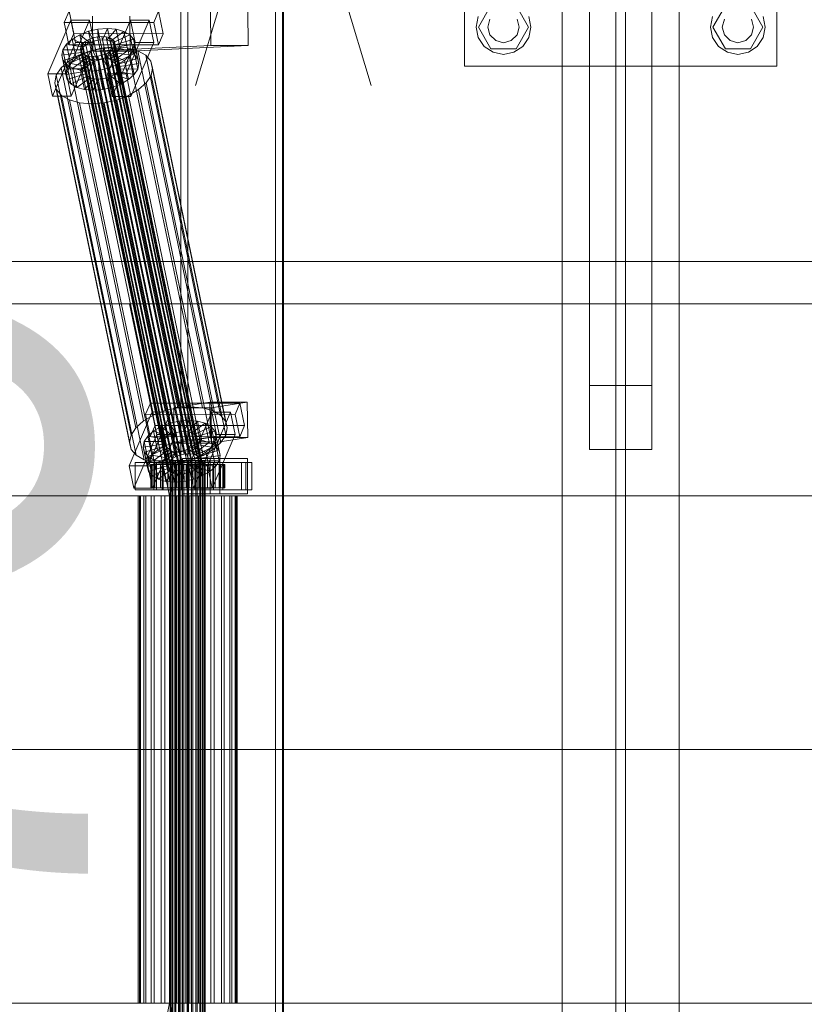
# Model space of a CAD drawing. Header units: millimetres. Extents: x -4738 to 65662, y -68080 to 6847.
# Tile 617 of 656: x 22915 to 23317, y -18130 to -17626. Entities that reach past the tile are written whole.
import ezdxf

# ---------------------------------------------------------------- set-up
doc = ezdxf.new("R2010")
doc.units = ezdxf.units.MM
doc.layers.add('COTAS_O', color=1, linetype='Continuous', lineweight=0)
doc.layers.add('superior_C02', color=7, linetype='Continuous', lineweight=0)
doc.dimstyles.new('R19_100', dxfattribs={"dimtxt": 250, "dimasz": 150, "dimexe": 150, "dimexo": 80, "dimgap": 100, "dimtad": 1, "dimtih": 1, "dimtoh": 1, "dimdsep": 46, "dimcen": 0.09, "dimadec": 0, "dimazin": 0, "dimtfac": 1, "dimtdec": 4, "dimtofl": 0, "dimtmove": 0, "dimatfit": 3, "dimfxl": 1, "dimtolj": 1, "dimtzin": 0, "dimarcsym": 0})

# ---------------------------------------------------------------- blocks, each defined once
blk = doc.blocks.new('DIM_R30_41')
at = {"layer": 'COTAS_O'}
for p, q in [((23050.07, -17510), (23005.07, -17660)), ((23750.07, -17510), (23050.07, -17510)), ((23050.07, -19480), (23050.07, -17510)), ((23050.07, -17510), (23095.07, -17660)), ((23050.07, -19480), (23005.07, -19330)), ((23050.07, -19480), (23095.07, -19330)), ((23750.07, -19480), (23050.07, -19480))]:
    blk.add_line(p, q, dxfattribs=at)
blk.add_text('1970 O', height=250, rotation=90, dxfattribs=at).set_placement((22950.07, -18495))

msp = doc.modelspace()

# ---------------------------------------------------------------- linework, layer by layer
at = {"layer": 'superior_C02'}
for p, q in [((23142.756, -17650), (23142.756, -17490)), ((23302.756, -17490), (23302.756, -17650)), ((23206.756, -17553.642), (23206.756, -17813.642)), ((23238.756, -17813.642), (23238.756, -17553.642)), ((23192.756, -17570), (23192.756, -18430)), ((23220.256, -17570), (23220.256, -18430)), ((23225.256, -18430), (23225.256, -17570)), ((23252.756, -18430), (23252.756, -17570)), ((22997.619, -17575), (22997.619, -18425)), ((23001.196, -18425), (23001.196, -17575)), ((23046.11, -18425), (23046.11, -17575)), ((23049.687, -17575), (23049.687, -18425)), ((23206.756, -17586.358), (23206.756, -17846.358)), ((23238.756, -17586.358), (23238.756, -17846.358)), ((23149.956, -17630), (23156.356, -17618.915)), ((23169.156, -17618.915), (23175.556, -17630)), ((23269.956, -17630), (23276.356, -17618.915)), ((23289.156, -17618.915), (23295.556, -17630)), ((22940.341, -17621.857), (22937.893, -17627.592)), ((22942.721, -17633.325), (22940.341, -17621.857)), ((22952.409, -17624.356), (22952.485, -17642.354)), ((22971.576, -17642.354), (22971.5, -17624.356)), ((22983.711, -17627.65), (22986.159, -17621.914)), ((22986.159, -17621.914), (22988.54, -17633.382)), ((23012.878, -17639.486), (23012.802, -17621.488)), ((23031.893, -17621.488), (23031.969, -17639.486)), ((22941.246, -17626.449), (22929.496, -17653.98)), ((22983.711, -17627.65), (22937.893, -17627.592)), ((22937.893, -17627.592), (22940.273, -17639.061)), ((22939.041, -17653.992), (22950.792, -17626.461)), ((22943.626, -17637.917), (22941.246, -17626.449)), ((22941.246, -17626.449), (22950.792, -17626.461)), ((22950.792, -17626.461), (22953.172, -17637.929)), ((22971.792, -17626.487), (22960.041, -17654.019)), ((22969.587, -17654.031), (22981.337, -17626.499)), ((22974.172, -17637.955), (22971.792, -17626.487)), ((22971.792, -17626.487), (22981.337, -17626.499)), ((22981.337, -17626.499), (22983.718, -17637.967)), ((22986.092, -17639.118), (22983.711, -17627.65)), ((23148.756, -17630), (23149.821, -17624.642)), ((23154.756, -17630), (23155.828, -17626)), ((23169.684, -17626), (23170.756, -17630)), ((23175.69, -17624.642), (23176.756, -17630)), ((23268.756, -17630), (23269.821, -17624.642)), ((23274.756, -17630), (23275.828, -17626)), ((23289.684, -17626), (23290.756, -17630)), ((23295.69, -17624.642), (23296.756, -17630)), ((22940.273, -17639.061), (22942.721, -17633.325)), ((22941.961, -17636.164), (22945.806, -17633.91)), ((22988.54, -17633.382), (22942.721, -17633.325)), ((22945.806, -17633.91), (22950.302, -17632.183)), ((22945.806, -17633.91), (22950.825, -17637.975)), ((22947.846, -17643.74), (22945.806, -17633.91)), ((22950.302, -17632.183), (22955.14, -17631.1)), ((22950.302, -17632.183), (22952.954, -17637.157)), ((22952.342, -17642.013), (22950.302, -17632.183)), ((22955.14, -17631.1), (22959.993, -17630.735)), ((22955.14, -17631.1), (22955.246, -17636.643)), ((22957.181, -17640.93), (22955.14, -17631.1)), ((22959.993, -17630.735), (22957.545, -17636.47)), ((22964.528, -17631.112), (22959.693, -17636.649)), ((22962.033, -17640.564), (22959.993, -17630.735)), ((22959.993, -17630.735), (22964.528, -17631.112)), ((22968.438, -17632.206), (22961.545, -17637.167)), ((22971.455, -17633.943), (22962.974, -17637.99)), ((22966.569, -17640.942), (22964.528, -17631.112)), ((22964.528, -17631.112), (22968.438, -17632.206)), ((22970.478, -17642.036), (22968.438, -17632.206)), ((22968.438, -17632.206), (22971.455, -17633.943)), ((22973.495, -17643.772), (22971.455, -17633.943)), ((22971.455, -17633.943), (22973.374, -17636.203)), ((22988.54, -17633.382), (22986.092, -17639.118)), ((23149.821, -17635.358), (23148.756, -17630)), ((23156.356, -17641.085), (23149.956, -17630)), ((23155.828, -17634), (23154.756, -17630)), ((23158.756, -17636.928), (23155.828, -17634)), ((23169.684, -17634), (23166.756, -17636.928)), ((23175.556, -17630), (23169.156, -17641.085)), ((23170.756, -17630), (23169.684, -17634)), ((23176.756, -17630), (23175.69, -17635.358)), ((23269.821, -17635.358), (23268.756, -17630)), ((23276.356, -17641.085), (23269.956, -17630)), ((23275.828, -17634), (23274.756, -17630)), ((23278.756, -17636.928), (23275.828, -17634)), ((23289.684, -17634), (23286.756, -17636.928)), ((23295.556, -17630), (23289.156, -17641.085)), ((23290.756, -17630), (23289.684, -17634)), ((23296.756, -17630), (23295.69, -17635.358)), ((22931.876, -17665.449), (22943.626, -17637.917)), ((22937.205, -17641.61), (22939.027, -17638.79)), ((22939.027, -17638.79), (22941.961, -17636.164)), ((22939.027, -17638.79), (22947.614, -17640.286)), ((22941.067, -17648.62), (22939.027, -17638.79)), ((22940.273, -17639.061), (22986.092, -17639.118)), ((22953.172, -17637.929), (22941.421, -17665.461)), ((22941.961, -17636.164), (22949.003, -17639.042)), ((22944.001, -17645.994), (22941.961, -17636.164)), ((22953.172, -17637.929), (22943.626, -17637.917)), ((22946.411, -17639.983), (22947.274, -17638.648)), ((22947.274, -17638.648), (22948.663, -17637.404)), ((22991.649, -17852.446), (22947.274, -17638.648)), ((22949.003, -17639.042), (22947.614, -17640.286)), ((22948.663, -17637.404), (22950.485, -17636.336)), ((22993.039, -17851.202), (22948.663, -17637.404)), ((22950.825, -17637.975), (22949.003, -17639.042)), ((22949.003, -17639.042), (22951.043, -17648.872)), ((22950.485, -17636.336), (22952.614, -17635.518)), ((22994.86, -17850.135), (22950.485, -17636.336)), ((22952.954, -17637.157), (22950.825, -17637.975)), ((22950.825, -17637.975), (22952.865, -17647.804)), ((23012.878, -17639.486), (22952.485, -17642.354)), ((22952.614, -17635.518), (22954.906, -17635.005)), ((22996.99, -17849.317), (22952.614, -17635.518)), ((22955.246, -17636.643), (22952.954, -17637.157)), ((22952.954, -17637.157), (22954.994, -17646.986)), ((22954.906, -17635.005), (22957.205, -17634.832)), ((22999.282, -17848.804), (22954.906, -17635.005)), ((22957.545, -17636.47), (22955.246, -17636.643)), ((22955.246, -17636.643), (22957.287, -17646.473)), ((22957.205, -17634.832), (22959.353, -17635.011)), ((23001.58, -17848.631), (22957.205, -17634.832)), ((22957.545, -17636.47), (22959.585, -17646.3)), ((22959.693, -17636.649), (22957.545, -17636.47)), ((22959.353, -17635.011), (22961.205, -17635.529)), ((23003.729, -17848.809), (22959.353, -17635.011)), ((22959.693, -17636.649), (22961.734, -17646.479)), ((22961.545, -17637.167), (22959.693, -17636.649)), ((22961.205, -17635.529), (22962.634, -17636.352)), ((23005.581, -17849.328), (22961.205, -17635.529)), ((22961.545, -17637.167), (22963.585, -17646.997)), ((22962.974, -17637.99), (22961.545, -17637.167)), ((22962.421, -17665.487), (22974.172, -17637.955)), ((22962.634, -17636.352), (22963.543, -17637.422)), ((23007.01, -17850.15), (22962.634, -17636.352)), ((22962.974, -17637.99), (22965.014, -17647.82)), ((22963.883, -17639.061), (22962.974, -17637.99)), ((22963.543, -17637.422), (22963.87, -17638.668)), ((23007.919, -17851.221), (22963.543, -17637.422)), ((22963.87, -17638.668), (22963.593, -17640.005)), ((23008.245, -17852.467), (22963.87, -17638.668)), ((22973.374, -17636.203), (22963.883, -17639.061)), ((22963.883, -17639.061), (22965.923, -17648.891)), ((22964.21, -17640.307), (22963.883, -17639.061)), ((22974.064, -17638.834), (22964.21, -17640.307)), ((23031.969, -17639.486), (22971.576, -17642.354)), ((22983.718, -17637.967), (22971.967, -17665.499)), ((22975.414, -17646.033), (22973.374, -17636.203)), ((22973.374, -17636.203), (22974.064, -17638.834)), ((22974.064, -17638.834), (22973.478, -17641.655)), ((22976.104, -17648.664), (22974.064, -17638.834)), ((22983.718, -17637.967), (22974.172, -17637.955)), ((23031.969, -17639.486), (23012.878, -17639.486)), ((23152.856, -17639.899), (23149.821, -17635.358)), ((23162.756, -17638), (23158.756, -17636.928)), ((23166.756, -17636.928), (23162.756, -17638)), ((23175.69, -17635.358), (23172.655, -17639.899)), ((23272.856, -17639.899), (23269.821, -17635.358)), ((23282.756, -17638), (23278.756, -17636.928)), ((23286.756, -17636.928), (23282.756, -17638)), ((23295.69, -17635.358), (23292.655, -17639.899)), ((22936.619, -17644.431), (22937.205, -17641.61)), ((22936.619, -17644.431), (22946.473, -17642.958)), ((22937.309, -17647.062), (22936.619, -17644.431)), ((22938.66, -17654.261), (22936.619, -17644.431)), ((22937.205, -17641.61), (22946.751, -17641.622)), ((22939.245, -17651.44), (22937.205, -17641.61)), ((22937.309, -17647.062), (22946.8, -17644.204)), ((22940.174, -17647.428), (22945.315, -17644.416)), ((22947.846, -17643.74), (22944.001, -17645.994)), ((22945.315, -17644.416), (22951.324, -17642.107)), ((22983.569, -17828.725), (22945.315, -17644.416)), ((22946.133, -17641.32), (22946.411, -17639.983)), ((22946.46, -17642.566), (22946.133, -17641.32)), ((22990.509, -17855.119), (22946.133, -17641.32)), ((22990.786, -17853.782), (22946.411, -17639.983)), ((22947.369, -17643.637), (22946.46, -17642.566)), ((22990.835, -17856.365), (22946.46, -17642.566)), ((22946.751, -17641.622), (22946.473, -17642.958)), ((22946.473, -17642.958), (22946.8, -17644.204)), ((22946.473, -17642.958), (22948.513, -17652.788)), ((22947.614, -17640.286), (22946.751, -17641.622)), ((22946.751, -17641.622), (22948.791, -17651.452)), ((22946.8, -17644.204), (22947.709, -17645.275)), ((22946.8, -17644.204), (22948.84, -17654.034)), ((22948.798, -17644.459), (22947.369, -17643.637)), ((22991.744, -17857.435), (22947.369, -17643.637)), ((22947.614, -17640.286), (22949.654, -17650.116)), ((22952.342, -17642.013), (22947.846, -17643.74)), ((22952.865, -17647.804), (22947.846, -17643.74)), ((22950.65, -17644.978), (22948.798, -17644.459)), ((22993.174, -17858.258), (22948.798, -17644.459)), ((22951.324, -17642.107), (22957.793, -17640.659)), ((22989.579, -17826.416), (22951.324, -17642.107)), ((22957.181, -17640.93), (22952.342, -17642.013)), ((22954.994, -17646.986), (22952.342, -17642.013)), ((22952.485, -17642.354), (22971.576, -17642.354)), ((22957.389, -17644.47), (22955.097, -17644.983)), ((22962.033, -17640.564), (22957.181, -17640.93)), ((22957.287, -17646.473), (22957.181, -17640.93)), ((22959.518, -17643.652), (22957.389, -17644.47)), ((23001.764, -17858.269), (22957.389, -17644.47)), ((22957.793, -17640.659), (22964.28, -17640.17)), ((22996.048, -17824.968), (22957.793, -17640.659)), ((22961.34, -17642.585), (22959.518, -17643.652)), ((23003.894, -17857.451), (22959.518, -17643.652)), ((22959.585, -17646.3), (22962.033, -17640.564)), ((22959.858, -17645.29), (22961.68, -17644.223)), ((22962.73, -17641.341), (22961.34, -17642.585)), ((23005.715, -17856.383), (22961.34, -17642.585)), ((22961.68, -17644.223), (22963.07, -17642.979)), ((22968.723, -17647.101), (22961.68, -17644.223)), ((22961.68, -17644.223), (22963.72, -17654.053)), ((22961.734, -17646.479), (22966.569, -17640.942)), ((22966.569, -17640.942), (22962.033, -17640.564)), ((22963.593, -17640.005), (22962.73, -17641.341)), ((23007.105, -17855.139), (22962.73, -17641.341)), ((22963.07, -17642.979), (22963.933, -17641.643)), ((22971.656, -17644.475), (22963.07, -17642.979)), ((22963.07, -17642.979), (22965.11, -17652.809)), ((22963.585, -17646.997), (22970.478, -17642.036)), ((22963.593, -17640.005), (23007.968, -17853.804)), ((22963.933, -17641.643), (22964.21, -17640.307)), ((22963.933, -17641.643), (22973.478, -17641.655)), ((22965.973, -17651.473), (22963.933, -17641.643)), ((22964.21, -17640.307), (22966.25, -17650.137)), ((22964.28, -17640.17), (22970.343, -17640.674)), ((23002.535, -17824.479), (22964.28, -17640.17)), ((22965.014, -17647.82), (22973.495, -17643.772)), ((22970.478, -17642.036), (22966.569, -17640.942)), ((22971.656, -17644.475), (22968.723, -17647.101)), ((22970.343, -17640.674), (22975.57, -17642.137)), ((23008.598, -17824.984), (22970.343, -17640.674)), ((22973.495, -17643.772), (22970.478, -17642.036)), ((22973.478, -17641.655), (22971.656, -17644.475)), ((22973.696, -17654.305), (22971.656, -17644.475)), ((22973.478, -17641.655), (22975.518, -17651.485)), ((22975.414, -17646.033), (22973.495, -17643.772)), ((22975.57, -17642.137), (22979.603, -17644.459)), ((23013.824, -17826.446), (22975.57, -17642.137)), ((22979.603, -17644.459), (22982.168, -17647.481)), ((23017.858, -17828.768), (22979.603, -17644.459)), ((23157.398, -17642.934), (23152.856, -17639.899)), ((23169.156, -17641.085), (23156.356, -17641.085)), ((23162.756, -17644), (23157.398, -17642.934)), ((23168.113, -17642.934), (23162.756, -17644)), ((23172.655, -17639.899), (23168.113, -17642.934)), ((23277.398, -17642.934), (23272.856, -17639.899)), ((23289.156, -17641.085), (23276.356, -17641.085)), ((23282.756, -17644), (23277.398, -17642.934)), ((23288.113, -17642.934), (23282.756, -17644)), ((23292.655, -17639.899), (23288.113, -17642.934)), ((22936.252, -17650.939), (22940.174, -17647.428)), ((22939.228, -17649.322), (22937.309, -17647.062)), ((22939.35, -17656.892), (22937.309, -17647.062)), ((22939.228, -17649.322), (22947.709, -17645.275)), ((22942.245, -17651.059), (22939.228, -17649.322)), ((22941.269, -17659.152), (22939.228, -17649.322)), ((22941.067, -17648.62), (22939.245, -17651.44)), ((22978.428, -17831.737), (22940.174, -17647.428)), ((22944.001, -17645.994), (22941.067, -17648.62)), ((22949.654, -17650.116), (22941.067, -17648.62)), ((22942.245, -17651.059), (22949.138, -17646.098)), ((22951.043, -17648.872), (22944.001, -17645.994)), ((22946.155, -17652.153), (22950.99, -17646.616)), ((22947.709, -17645.275), (22949.138, -17646.098)), ((22947.709, -17645.275), (22949.749, -17655.105)), ((22949.138, -17646.098), (22950.99, -17646.616)), ((22949.138, -17646.098), (22951.178, -17655.927)), ((22949.654, -17650.116), (22951.043, -17648.872)), ((22952.798, -17645.156), (22950.65, -17644.978)), ((22995.025, -17858.776), (22950.65, -17644.978)), ((22950.69, -17652.53), (22953.138, -17646.795)), ((22950.99, -17646.616), (22953.138, -17646.795)), ((22950.99, -17646.616), (22953.03, -17656.446)), ((22951.043, -17648.872), (22952.865, -17647.804)), ((22955.097, -17644.983), (22952.798, -17645.156)), ((22997.174, -17858.955), (22952.798, -17645.156)), ((22952.865, -17647.804), (22954.994, -17646.986)), ((22953.138, -17646.795), (22955.437, -17646.622)), ((22953.138, -17646.795), (22955.179, -17656.624)), ((22954.994, -17646.986), (22957.287, -17646.473)), ((22999.472, -17858.782), (22955.097, -17644.983)), ((22955.437, -17646.622), (22957.729, -17646.108)), ((22955.543, -17652.165), (22955.437, -17646.622)), ((22955.437, -17646.622), (22957.477, -17656.451)), ((22957.287, -17646.473), (22959.585, -17646.3)), ((22957.729, -17646.108), (22959.858, -17645.29)), ((22960.382, -17651.082), (22957.729, -17646.108)), ((22957.729, -17646.108), (22959.769, -17655.938)), ((22959.585, -17646.3), (22961.734, -17646.479)), ((22964.877, -17649.355), (22959.858, -17645.29)), ((22959.858, -17645.29), (22961.899, -17655.12)), ((22964.877, -17649.355), (22960.382, -17651.082)), ((22961.734, -17646.479), (22963.585, -17646.997)), ((22963.585, -17646.997), (22965.014, -17647.82)), ((22968.723, -17647.101), (22964.877, -17649.355)), ((22966.917, -17659.184), (22964.877, -17649.355)), ((22965.014, -17647.82), (22965.923, -17648.891)), ((22965.923, -17648.891), (22975.414, -17646.033)), ((22965.923, -17648.891), (22966.25, -17650.137)), ((22966.25, -17650.137), (22976.104, -17648.664)), ((22970.763, -17656.931), (22968.723, -17647.101)), ((22976.104, -17648.664), (22975.414, -17646.033)), ((22975.518, -17651.485), (22976.104, -17648.664)), ((22982.168, -17647.481), (22983.091, -17650.998)), ((23020.423, -17831.79), (22982.168, -17647.481)), ((22939.041, -17653.992), (22929.496, -17653.98)), ((22929.496, -17653.98), (22931.876, -17665.449)), ((22933.816, -17654.709), (22936.252, -17650.939)), ((22974.507, -17835.248), (22936.252, -17650.939)), ((22939.245, -17651.44), (22938.66, -17654.261)), ((22948.513, -17652.788), (22938.66, -17654.261)), ((22938.66, -17654.261), (22939.35, -17656.892)), ((22941.421, -17665.461), (22939.041, -17653.992)), ((22948.791, -17651.452), (22939.245, -17651.44)), ((22948.84, -17654.034), (22939.35, -17656.892)), ((22946.155, -17652.153), (22942.245, -17651.059)), ((22944.286, -17660.889), (22942.245, -17651.059)), ((22950.69, -17652.53), (22946.155, -17652.153)), ((22948.195, -17661.983), (22946.155, -17652.153)), ((22948.513, -17652.788), (22948.791, -17651.452)), ((22948.84, -17654.034), (22948.513, -17652.788)), ((22948.791, -17651.452), (22949.654, -17650.116)), ((22949.749, -17655.105), (22948.84, -17654.034)), ((22955.543, -17652.165), (22950.69, -17652.53)), ((22952.731, -17662.36), (22950.69, -17652.53)), ((22960.382, -17651.082), (22955.543, -17652.165)), ((22957.583, -17661.995), (22955.543, -17652.165)), ((22969.587, -17654.031), (22960.041, -17654.019)), ((22960.041, -17654.019), (22962.421, -17665.487)), ((22962.422, -17660.912), (22960.382, -17651.082)), ((22963.72, -17654.053), (22961.899, -17655.12)), ((22965.11, -17652.809), (22963.72, -17654.053)), ((22963.72, -17654.053), (22970.763, -17656.931)), ((22965.973, -17651.473), (22965.11, -17652.809)), ((22965.11, -17652.809), (22973.696, -17654.305)), ((22966.25, -17650.137), (22965.973, -17651.473)), ((22975.518, -17651.485), (22965.973, -17651.473)), ((22971.967, -17665.499), (22969.587, -17654.031)), ((22970.763, -17656.931), (22973.696, -17654.305)), ((22973.696, -17654.305), (22975.518, -17651.485)), ((22983.091, -17650.998), (22982.307, -17654.769)), ((23021.345, -17835.307), (22983.091, -17650.998)), ((23302.756, -17650), (23142.756, -17650)), ((22933.033, -17658.48), (22933.816, -17654.709)), ((22933.956, -17661.997), (22933.033, -17658.48)), ((22971.288, -17842.789), (22933.033, -17658.48)), ((22972.071, -17839.018), (22933.816, -17654.709)), ((22939.35, -17656.892), (22941.269, -17659.152)), ((22949.749, -17655.105), (22941.269, -17659.152)), ((22941.269, -17659.152), (22944.286, -17660.889)), ((22951.178, -17655.927), (22944.286, -17660.889)), ((22953.03, -17656.446), (22948.195, -17661.983)), ((22951.178, -17655.927), (22949.749, -17655.105)), ((22953.03, -17656.446), (22951.178, -17655.927)), ((22955.179, -17656.624), (22952.731, -17662.36)), ((22955.179, -17656.624), (22953.03, -17656.446)), ((22957.477, -17656.451), (22955.179, -17656.624)), ((22959.769, -17655.938), (22957.477, -17656.451)), ((22957.477, -17656.451), (22957.583, -17661.995)), ((22961.899, -17655.12), (22959.769, -17655.938)), ((22959.769, -17655.938), (22962.422, -17660.912)), ((22961.899, -17655.12), (22966.917, -17659.184)), ((22962.422, -17660.912), (22966.917, -17659.184)), ((22966.917, -17659.184), (22970.763, -17656.931)), ((22979.872, -17658.539), (22975.95, -17662.05)), ((22982.307, -17654.769), (22979.872, -17658.539)), ((23018.127, -17842.848), (22979.872, -17658.539)), ((22982.307, -17654.769), (23020.562, -17839.078)), ((22936.521, -17665.019), (22933.956, -17661.997)), ((22972.21, -17846.306), (22933.956, -17661.997)), ((22944.286, -17660.889), (22948.195, -17661.983)), ((22948.195, -17661.983), (22952.731, -17662.36)), ((22952.731, -17662.36), (22957.583, -17661.995)), ((22957.583, -17661.995), (22962.422, -17660.912)), ((22975.95, -17662.05), (22970.809, -17665.062)), ((23014.205, -17846.359), (22975.95, -17662.05)), ((22931.876, -17665.449), (22941.421, -17665.461)), ((22940.554, -17667.341), (22936.521, -17665.019)), ((22974.776, -17849.328), (22936.521, -17665.019)), ((22945.781, -17668.803), (22940.554, -17667.341)), ((22978.809, -17851.65), (22940.554, -17667.341)), ((22951.844, -17669.308), (22945.781, -17668.803)), ((22984.035, -17853.113), (22945.781, -17668.803)), ((22958.331, -17668.819), (22951.844, -17669.308)), ((22990.099, -17853.617), (22951.844, -17669.308)), ((22964.8, -17667.371), (22958.331, -17668.819)), ((22996.586, -17853.128), (22958.331, -17668.819)), ((22962.421, -17665.487), (22971.967, -17665.499)), ((22970.809, -17665.062), (22964.8, -17667.371)), ((23003.054, -17851.68), (22964.8, -17667.371)), ((23009.064, -17849.371), (22970.809, -17665.062)), ((15575.415, -17750), (24634.01, -17750)), ((24635.508, -17750), (15576.913, -17750)), ((22541.592, -17771.702), (22971.369, -17771.702)), ((22973.147, -17771.702), (22543.371, -17771.702)), ((22971.369, -17771.702), (22991.771, -17870)), ((22971.369, -17771.702), (22973.147, -17771.702)), ((22971.369, -17771.702), (23401.145, -17771.702)), ((22993.55, -17870), (22973.147, -17771.702)), ((23402.923, -17771.702), (22973.147, -17771.702)), ((23238.756, -17813.642), (23206.756, -17813.642)), ((23206.756, -17813.642), (23206.756, -17846.358)), ((23238.756, -17846.358), (23238.756, -17813.642)), ((22981.996, -17822.549), (22979.548, -17828.285)), ((22984.376, -17834.017), (22981.996, -17822.549)), ((22981.996, -17822.549), (23027.814, -17822.606)), ((22996.048, -17824.968), (22989.579, -17826.416)), ((23012.487, -17822.189), (22993.978, -17825.057)), ((23013.069, -17825.057), (22993.978, -17825.057)), ((22993.978, -17825.057), (22994.226, -17843.038)), ((23002.535, -17824.479), (22996.048, -17824.968)), ((23008.598, -17824.984), (23002.535, -17824.479)), ((23013.824, -17826.446), (23008.598, -17824.984)), ((23012.735, -17840.17), (23012.487, -17822.189)), ((23012.487, -17822.189), (23031.578, -17822.189)), ((23013.069, -17825.057), (23031.578, -17822.189)), ((23013.316, -17843.038), (23013.069, -17825.057)), ((23025.366, -17828.342), (23027.814, -17822.606)), ((23027.814, -17822.606), (23030.195, -17834.074)), ((23031.578, -17822.189), (23031.825, -17840.17)), ((22982.901, -17827.141), (22971.151, -17854.673)), ((22983.569, -17828.725), (22978.428, -17831.737)), ((23025.366, -17828.342), (22979.548, -17828.285)), ((22979.548, -17828.285), (22981.928, -17839.753)), ((22980.696, -17854.685), (22992.447, -17827.153)), ((22985.282, -17838.609), (22982.901, -17827.141)), ((22982.901, -17827.141), (22992.447, -17827.153)), ((22989.579, -17826.416), (22983.569, -17828.725)), ((22992.447, -17827.153), (22994.827, -17838.621)), ((23013.447, -17827.179), (23001.696, -17854.711)), ((23011.242, -17854.723), (23022.992, -17827.191)), ((23015.827, -17838.647), (23013.447, -17827.179)), ((23013.447, -17827.179), (23022.992, -17827.191)), ((23017.858, -17828.768), (23013.824, -17826.446)), ((23020.423, -17831.79), (23017.858, -17828.768)), ((23022.992, -17827.191), (23025.373, -17838.659)), ((23027.747, -17839.81), (23025.366, -17828.342)), ((22974.507, -17835.248), (22972.071, -17839.018)), ((22978.428, -17831.737), (22974.507, -17835.248)), ((22981.928, -17839.753), (22984.376, -17834.017)), ((22983.616, -17836.856), (22987.461, -17834.603)), ((23030.195, -17834.074), (22984.376, -17834.017)), ((22987.461, -17834.603), (22991.957, -17832.875)), ((22987.461, -17834.603), (22992.48, -17838.667)), ((22989.502, -17844.433), (22987.461, -17834.603)), ((22991.957, -17832.875), (22996.795, -17831.792)), ((22991.957, -17832.875), (22994.609, -17837.849)), ((22993.997, -17842.705), (22991.957, -17832.875)), ((22996.795, -17831.792), (23001.648, -17831.427)), ((22996.795, -17831.792), (22996.901, -17837.336)), ((22998.836, -17841.622), (22996.795, -17831.792)), ((23001.648, -17831.427), (22999.2, -17837.163)), ((23006.184, -17831.804), (23001.348, -17837.341)), ((23003.688, -17841.257), (23001.648, -17831.427)), ((23001.648, -17831.427), (23006.184, -17831.804)), ((23010.093, -17832.898), (23003.2, -17837.86)), ((23013.11, -17834.635), (23004.629, -17838.682)), ((23008.224, -17841.634), (23006.184, -17831.804)), ((23006.184, -17831.804), (23010.093, -17832.898)), ((23012.133, -17842.728), (23010.093, -17832.898)), ((23010.093, -17832.898), (23013.11, -17834.635)), ((23015.15, -17844.465), (23013.11, -17834.635)), ((23013.11, -17834.635), (23015.029, -17836.895)), ((23021.345, -17835.307), (23020.423, -17831.79)), ((23020.562, -17839.078), (23021.345, -17835.307)), ((23030.195, -17834.074), (23027.747, -17839.81)), ((22972.071, -17839.018), (22971.288, -17842.789)), ((22973.531, -17866.141), (22985.282, -17838.609)), ((22978.86, -17842.302), (22980.682, -17839.482)), ((22980.682, -17839.482), (22983.616, -17836.856)), ((22980.682, -17839.482), (22989.269, -17840.978)), ((22982.722, -17849.312), (22980.682, -17839.482)), ((22981.928, -17839.753), (23027.747, -17839.81)), ((22994.827, -17838.621), (22983.076, -17866.153)), ((22983.616, -17836.856), (22990.658, -17839.734)), ((22985.656, -17846.686), (22983.616, -17836.856)), ((22994.827, -17838.621), (22985.282, -17838.609)), ((22989.269, -17840.978), (22988.406, -17842.314)), ((22990.658, -17839.734), (22989.269, -17840.978)), ((22989.269, -17840.978), (22991.309, -17850.808)), ((22992.48, -17838.667), (22990.658, -17839.734)), ((22990.658, -17839.734), (22992.699, -17849.564)), ((22994.609, -17837.849), (22992.48, -17838.667)), ((22992.48, -17838.667), (22994.52, -17848.497)), ((23012.735, -17840.17), (22994.226, -17843.038)), ((22996.901, -17837.336), (22994.609, -17837.849)), ((22994.609, -17837.849), (22996.65, -17847.679)), ((22999.2, -17837.163), (22996.901, -17837.336)), ((22996.901, -17837.336), (22998.942, -17847.165)), ((23003.688, -17841.257), (22998.836, -17841.622)), ((22999.2, -17837.163), (23001.24, -17846.992)), ((23001.348, -17837.341), (22999.2, -17837.163)), ((23001.24, -17846.992), (23003.688, -17841.257)), ((23001.348, -17837.341), (23003.389, -17847.171)), ((23003.2, -17837.86), (23001.348, -17837.341)), ((23003.2, -17837.86), (23005.241, -17847.689)), ((23004.629, -17838.682), (23003.2, -17837.86)), ((23008.224, -17841.634), (23003.688, -17841.257)), ((23004.077, -17866.179), (23015.827, -17838.647)), ((23004.629, -17838.682), (23006.67, -17848.512)), ((23005.538, -17839.753), (23004.629, -17838.682)), ((23015.029, -17836.895), (23005.538, -17839.753)), ((23005.538, -17839.753), (23007.579, -17849.583)), ((23005.865, -17840.999), (23005.538, -17839.753)), ((23005.588, -17842.335), (23005.865, -17840.999)), ((23015.719, -17839.526), (23005.865, -17840.999)), ((23005.865, -17840.999), (23007.905, -17850.829)), ((23031.825, -17840.17), (23012.735, -17840.17)), ((23031.825, -17840.17), (23013.316, -17843.038)), ((23025.373, -17838.659), (23013.622, -17866.191)), ((23017.069, -17846.725), (23015.029, -17836.895)), ((23015.029, -17836.895), (23015.719, -17839.526)), ((23015.719, -17839.526), (23015.133, -17842.347)), ((23017.759, -17849.356), (23015.719, -17839.526)), ((23025.373, -17838.659), (23015.827, -17838.647)), ((23018.127, -17842.848), (23020.562, -17839.078)), ((22971.288, -17842.789), (22972.21, -17846.306)), ((22972.21, -17846.306), (22974.776, -17849.328)), ((22978.274, -17845.123), (22978.86, -17842.302)), ((22978.274, -17845.123), (22988.128, -17843.65)), ((22978.964, -17847.754), (22978.274, -17845.123)), ((22980.315, -17854.953), (22978.274, -17845.123)), ((22978.86, -17842.302), (22988.406, -17842.314)), ((22980.901, -17852.132), (22978.86, -17842.302)), ((22978.964, -17847.754), (22988.455, -17844.897)), ((22980.883, -17850.015), (22989.364, -17845.967)), ((22989.502, -17844.433), (22985.656, -17846.686)), ((22988.406, -17842.314), (22988.128, -17843.65)), ((22988.128, -17843.65), (22988.455, -17844.897)), ((22988.128, -17843.65), (22990.169, -17853.48)), ((22988.406, -17842.314), (22990.446, -17852.144)), ((22988.455, -17844.897), (22989.364, -17845.967)), ((22988.455, -17844.897), (22990.495, -17854.726)), ((22989.364, -17845.967), (22990.793, -17846.79)), ((22989.364, -17845.967), (22991.404, -17855.797)), ((22993.997, -17842.705), (22989.502, -17844.433)), ((22994.52, -17848.497), (22989.502, -17844.433)), ((22998.836, -17841.622), (22993.997, -17842.705)), ((22996.65, -17847.679), (22993.997, -17842.705)), ((22994.226, -17843.038), (23013.316, -17843.038)), ((22998.942, -17847.165), (22998.836, -17841.622)), ((22999.384, -17846.801), (23001.514, -17845.983)), ((23001.514, -17845.983), (23003.335, -17844.915)), ((23006.532, -17850.047), (23001.514, -17845.983)), ((23001.514, -17845.983), (23003.554, -17855.812)), ((23003.335, -17844.915), (23004.725, -17843.671)), ((23010.378, -17847.793), (23003.335, -17844.915)), ((23003.335, -17844.915), (23005.375, -17854.745)), ((23003.389, -17847.171), (23008.224, -17841.634)), ((23004.725, -17843.671), (23005.588, -17842.335)), ((23013.311, -17845.167), (23004.725, -17843.671)), ((23004.725, -17843.671), (23006.765, -17853.501)), ((23005.241, -17847.689), (23012.133, -17842.728)), ((23005.588, -17842.335), (23015.133, -17842.347)), ((23007.628, -17852.165), (23005.588, -17842.335)), ((23006.67, -17848.512), (23015.15, -17844.465)), ((23012.133, -17842.728), (23008.224, -17841.634)), ((23013.311, -17845.167), (23010.378, -17847.793)), ((23015.15, -17844.465), (23012.133, -17842.728)), ((23015.133, -17842.347), (23013.311, -17845.167)), ((23015.352, -17854.997), (23013.311, -17845.167)), ((23014.205, -17846.359), (23018.127, -17842.848)), ((23015.133, -17842.347), (23017.173, -17852.177)), ((23017.069, -17846.725), (23015.15, -17844.465)), ((22974.776, -17849.328), (22978.809, -17851.65)), ((22980.883, -17850.015), (22978.964, -17847.754)), ((22981.005, -17857.584), (22978.964, -17847.754)), ((22983.9, -17851.751), (22980.883, -17850.015)), ((22982.924, -17859.844), (22980.883, -17850.015)), ((22982.722, -17849.312), (22980.901, -17852.132)), ((22985.656, -17846.686), (22982.722, -17849.312)), ((22991.309, -17850.808), (22982.722, -17849.312)), ((22983.9, -17851.751), (22990.793, -17846.79)), ((22992.699, -17849.564), (22985.656, -17846.686)), ((22987.81, -17852.845), (22992.645, -17847.308)), ((22990.446, -17852.144), (22991.309, -17850.808)), ((22990.793, -17846.79), (22992.645, -17847.308)), ((22990.793, -17846.79), (22992.833, -17856.62)), ((22991.309, -17850.808), (22992.699, -17849.564)), ((22993.039, -17851.202), (22991.649, -17852.446)), ((22992.345, -17853.223), (22994.794, -17847.487)), ((22992.645, -17847.308), (22994.794, -17847.487)), ((22992.645, -17847.308), (22994.685, -17857.138)), ((22992.699, -17849.564), (22994.52, -17848.497)), ((22994.86, -17850.135), (22993.039, -17851.202)), ((22994.52, -17848.497), (22996.65, -17847.679)), ((22994.794, -17847.487), (22997.092, -17847.314)), ((22994.794, -17847.487), (22996.834, -17857.317)), ((22996.99, -17849.317), (22994.86, -17850.135)), ((22996.65, -17847.679), (22998.942, -17847.165)), ((22999.282, -17848.804), (22996.99, -17849.317)), ((22997.092, -17847.314), (22999.384, -17846.801)), ((22997.198, -17852.857), (22997.092, -17847.314)), ((22997.092, -17847.314), (22999.132, -17857.144)), ((23017.521, -17851), (22998.43, -17851)), ((22998.43, -17851), (22998.43, -17869)), ((23012.617, -17851), (22998.43, -17851)), ((22998.942, -17847.165), (23001.24, -17846.992)), ((23001.58, -17848.631), (22999.282, -17848.804)), ((23002.037, -17851.774), (22999.384, -17846.801)), ((22999.384, -17846.801), (23001.424, -17856.631)), ((23001.24, -17846.992), (23003.389, -17847.171)), ((23003.729, -17848.809), (23001.58, -17848.631)), ((23006.532, -17850.047), (23002.037, -17851.774)), ((23003.054, -17851.68), (23009.064, -17849.371)), ((23003.389, -17847.171), (23005.241, -17847.689)), ((23005.581, -17849.328), (23003.729, -17848.809)), ((23005.241, -17847.689), (23006.67, -17848.512)), ((23007.01, -17850.15), (23005.581, -17849.328)), ((23010.378, -17847.793), (23006.532, -17850.047)), ((23008.572, -17859.877), (23006.532, -17850.047)), ((23006.67, -17848.512), (23007.579, -17849.583)), ((23007.919, -17851.221), (23007.01, -17850.15)), ((23007.579, -17849.583), (23017.069, -17846.725)), ((23007.579, -17849.583), (23007.905, -17850.829)), ((23007.905, -17850.829), (23007.628, -17852.165)), ((23007.905, -17850.829), (23017.759, -17849.356)), ((23008.245, -17852.467), (23007.919, -17851.221)), ((23009.064, -17849.371), (23014.205, -17846.359)), ((23012.418, -17857.623), (23010.378, -17847.793)), ((23012.617, -17869), (23012.617, -17851)), ((23012.617, -17851), (23031.708, -17851)), ((23017.759, -17849.356), (23017.069, -17846.725)), ((23017.173, -17852.177), (23017.759, -17849.356)), ((23017.521, -17869), (23017.521, -17851)), ((23017.521, -17851), (23031.708, -17851)), ((23031.708, -17851), (23031.708, -17869)), ((23206.756, -17846.358), (23238.756, -17846.358)), ((22980.696, -17854.685), (22971.151, -17854.673)), ((22971.151, -17854.673), (22973.531, -17866.141)), ((22983.765, -17853), (22974.219, -17853)), ((22974.219, -17853), (22974.219, -17867)), ((22988.526, -17853), (22974.219, -17853)), ((22978.809, -17851.65), (22984.035, -17853.113)), ((22980.901, -17852.132), (22980.315, -17854.953)), ((22990.169, -17853.48), (22980.315, -17854.953)), ((22980.315, -17854.953), (22981.005, -17857.584)), ((22983.076, -17866.153), (22980.696, -17854.685)), ((22990.446, -17852.144), (22980.901, -17852.132)), ((22990.495, -17854.726), (22981.005, -17857.584)), ((22982.582, -17854), (22982.136, -17854)), ((22982.136, -17854), (22992.128, -17854)), ((22982.136, -17866), (22982.136, -17854)), ((22982.136, -17854), (22982.984, -17854)), ((22984.291, -17854), (22982.582, -17854)), ((22982.582, -17854), (22992.339, -17854)), ((22982.582, -17866), (22982.582, -17854)), ((22991.404, -17855.797), (22982.924, -17859.844)), ((22982.984, -17854), (22992.529, -17854)), ((22982.984, -17866), (22982.984, -17854)), ((22982.984, -17854), (22985.067, -17854)), ((22983.765, -17867), (22983.765, -17853)), ((22983.765, -17853), (22998.071, -17853)), ((22987.81, -17852.845), (22983.9, -17851.751)), ((22985.941, -17861.581), (22983.9, -17851.751)), ((22984.035, -17853.113), (22990.099, -17853.617)), ((22987.148, -17854), (22984.291, -17854)), ((22984.291, -17854), (22993.149, -17854)), ((22984.291, -17866), (22984.291, -17854)), ((23030.884, -17853), (22985.066, -17853)), ((22985.066, -17853), (22985.066, -17867)), ((22988.047, -17853), (22985.066, -17853)), ((22985.067, -17854), (22993.516, -17854)), ((22985.067, -17866), (22985.067, -17854)), ((22985.067, -17854), (22988.245, -17854)), ((22990.956, -17854), (22987.148, -17854)), ((22987.148, -17854), (22994.502, -17854)), ((22987.148, -17866), (22987.148, -17854)), ((22992.345, -17853.223), (22987.81, -17852.845)), ((22989.85, -17862.675), (22987.81, -17852.845)), ((22988.047, -17867), (22988.047, -17853)), ((22988.047, -17853), (23033.865, -17853)), ((22988.245, -17854), (22995.021, -17854)), ((22988.245, -17866), (22988.245, -17854)), ((22988.245, -17854), (22992.3, -17854)), ((22988.526, -17867), (22988.526, -17853)), ((22988.526, -17853), (22998.071, -17853)), ((22990.099, -17853.617), (22996.586, -17853.128)), ((22990.169, -17853.48), (22990.446, -17852.144)), ((22990.495, -17854.726), (22990.169, -17853.48)), ((22991.404, -17855.797), (22990.495, -17854.726)), ((22990.786, -17853.782), (22990.509, -17855.119)), ((22990.509, -17855.119), (22990.835, -17856.365)), ((22991.649, -17852.446), (22990.786, -17853.782)), ((22990.835, -17856.365), (22991.744, -17857.435)), ((22995.457, -17854), (22990.956, -17854)), ((22990.956, -17854), (22996.306, -17854)), ((22990.956, -17866), (22990.956, -17854)), ((22992.833, -17856.62), (22991.404, -17855.797)), ((22992.339, -17852), (22992.128, -17852)), ((22992.128, -17852), (22992.529, -17852)), ((22992.128, -18148), (22992.128, -17852)), ((22992.128, -17854), (22992.339, -17854)), ((22992.128, -17854), (22992.128, -17866)), ((22992.529, -17854), (22992.128, -17854)), ((22992.3, -17854), (22996.942, -17854)), ((22992.3, -17866), (22992.3, -17854)), ((22992.3, -17854), (22996.956, -17854)), ((22993.149, -17852), (22992.339, -17852)), ((22992.339, -18148), (22992.339, -17852)), ((22992.339, -17854), (22993.149, -17854)), ((22992.339, -17854), (22992.339, -17866)), ((22997.198, -17852.857), (22992.345, -17853.223)), ((22994.386, -17863.052), (22992.345, -17853.223)), ((22992.529, -17852), (22993.516, -17852)), ((22992.529, -18148), (22992.529, -17852)), ((22992.529, -17854), (22992.529, -17866)), ((22993.516, -17854), (22992.529, -17854)), ((22994.502, -17852), (22993.149, -17852)), ((22993.149, -18148), (22993.149, -17852)), ((22993.149, -17854), (22994.502, -17854)), ((22993.149, -17854), (22993.149, -17866)), ((22993.516, -17852), (22995.021, -17852)), ((22993.516, -18148), (22993.516, -17852)), ((22993.516, -17854), (22993.516, -17866)), ((22995.021, -17854), (22993.516, -17854)), ((22996.306, -17852), (22994.502, -17852)), ((22994.502, -18148), (22994.502, -17852)), ((22994.502, -17854), (22996.306, -17854)), ((22994.502, -17854), (22994.502, -17866)), ((22995.021, -17852), (22996.942, -17852)), ((22995.021, -18148), (22995.021, -17852)), ((22995.021, -17854), (22995.021, -17866)), ((22996.942, -17854), (22995.021, -17854)), ((23000.344, -17854), (22995.457, -17854)), ((22995.457, -17854), (22998.438, -17854)), ((22995.457, -17866), (22995.457, -17854)), ((22998.438, -17852), (22996.306, -17852)), ((22996.306, -18148), (22996.306, -17852)), ((22996.306, -17854), (22998.438, -17854)), ((22996.306, -17854), (22996.306, -17866)), ((22996.586, -17853.128), (23003.054, -17851.68)), ((22996.942, -17852), (22999.148, -17852)), ((22996.942, -18148), (22996.942, -17852)), ((22996.942, -17854), (22996.942, -17866)), ((22999.148, -17854), (22996.942, -17854)), ((22996.956, -17854), (22999.148, -17854)), ((22996.956, -17866), (22996.956, -17854)), ((22996.956, -17854), (23001.896, -17854)), ((23002.037, -17851.774), (22997.198, -17852.857)), ((22999.238, -17862.687), (22997.198, -17852.857)), ((22998.071, -17853), (22998.071, -17867)), ((23000.753, -17852), (22998.438, -17852)), ((22998.438, -18148), (22998.438, -17852)), ((22998.438, -17854), (23000.753, -17854)), ((22998.438, -17854), (22998.438, -17866)), ((22999.148, -17852), (23001.488, -17852)), ((22999.148, -18148), (22999.148, -17852)), ((22999.148, -17854), (22999.148, -17866)), ((23001.488, -17854), (22999.148, -17854)), ((23005.284, -17854), (23000.344, -17854)), ((23000.344, -17854), (23000.753, -17854)), ((23000.344, -17866), (23000.344, -17854)), ((23003.092, -17852), (23000.753, -17852)), ((23000.753, -18148), (23000.753, -17852)), ((23000.753, -17854), (23003.092, -17854)), ((23000.753, -17854), (23000.753, -17866)), ((23003.554, -17855.812), (23001.424, -17856.631)), ((23001.488, -17852), (23003.803, -17852)), ((23001.488, -18148), (23001.488, -17852)), ((23001.896, -17854), (23001.488, -17854)), ((23001.488, -17854), (23001.488, -17866)), ((23003.803, -17854), (23001.488, -17854)), ((23011.242, -17854.723), (23001.696, -17854.711)), ((23001.696, -17854.711), (23004.077, -17866.179)), ((23001.896, -17866), (23001.896, -17854)), ((23001.896, -17854), (23006.783, -17854)), ((23004.077, -17861.604), (23002.037, -17851.774)), ((23005.298, -17852), (23003.092, -17852)), ((23003.092, -18148), (23003.092, -17852)), ((23005.284, -17854), (23003.092, -17854)), ((23003.092, -17854), (23005.298, -17854)), ((23003.092, -17854), (23003.092, -17866)), ((23005.375, -17854.745), (23003.554, -17855.812)), ((23003.554, -17855.812), (23008.572, -17859.877)), ((23003.803, -17852), (23005.935, -17852)), ((23003.803, -18148), (23003.803, -17852)), ((23006.783, -17854), (23003.803, -17854)), ((23003.803, -17854), (23003.803, -17866)), ((23005.935, -17854), (23003.803, -17854)), ((23003.894, -17857.451), (23005.715, -17856.383)), ((23014.31, -17853), (23004.765, -17853)), ((23004.765, -17853), (23004.765, -17867)), ((23019.071, -17853), (23004.765, -17853)), ((23009.94, -17854), (23005.284, -17854)), ((23005.284, -17866), (23005.284, -17854)), ((23007.219, -17852), (23005.298, -17852)), ((23005.298, -18148), (23005.298, -17852)), ((23009.94, -17854), (23005.298, -17854)), ((23005.298, -17854), (23007.219, -17854)), ((23005.298, -17854), (23005.298, -17866)), ((23006.765, -17853.501), (23005.375, -17854.745)), ((23005.375, -17854.745), (23012.418, -17857.623)), ((23005.715, -17856.383), (23007.105, -17855.139)), ((23005.935, -17852), (23007.739, -17852)), ((23005.935, -18148), (23005.935, -17852)), ((23011.284, -17854), (23005.935, -17854)), ((23005.935, -17854), (23005.935, -17866)), ((23007.739, -17854), (23005.935, -17854)), ((23007.628, -17852.165), (23006.765, -17853.501)), ((23006.765, -17853.501), (23015.352, -17854.997)), ((23006.783, -17866), (23006.783, -17854)), ((23006.783, -17854), (23011.284, -17854)), ((23007.105, -17855.139), (23007.968, -17853.804)), ((23008.724, -17852), (23007.219, -17852)), ((23007.219, -18148), (23007.219, -17852)), ((23013.995, -17854), (23007.219, -17854)), ((23007.219, -17854), (23008.724, -17854)), ((23007.219, -17854), (23007.219, -17866)), ((23017.173, -17852.177), (23007.628, -17852.165)), ((23007.739, -17852), (23009.092, -17852)), ((23007.739, -18148), (23007.739, -17852)), ((23015.093, -17854), (23007.739, -17854)), ((23007.739, -17854), (23007.739, -17866)), ((23009.092, -17854), (23007.739, -17854)), ((23007.968, -17853.804), (23008.245, -17852.467)), ((23009.711, -17852), (23008.724, -17852)), ((23008.724, -18148), (23008.724, -17852)), ((23017.173, -17854), (23008.724, -17854)), ((23008.724, -17854), (23009.711, -17854)), ((23008.724, -17854), (23008.724, -17866)), ((23009.092, -17852), (23009.901, -17852)), ((23009.092, -18148), (23009.092, -17852)), ((23017.949, -17854), (23009.092, -17854)), ((23009.092, -17854), (23009.092, -17866)), ((23009.901, -17854), (23009.092, -17854)), ((23010.113, -17852), (23009.711, -17852)), ((23009.711, -17852), (23009.711, -18148)), ((23009.711, -17854), (23019.257, -17854)), ((23009.711, -17866), (23009.711, -17854)), ((23009.711, -17854), (23010.113, -17854)), ((23009.901, -17852), (23010.113, -17852)), ((23009.901, -18148), (23009.901, -17852)), ((23019.658, -17854), (23009.901, -17854)), ((23009.901, -17854), (23009.901, -17866)), ((23010.113, -17854), (23009.901, -17854)), ((23013.995, -17854), (23009.94, -17854)), ((23009.94, -17866), (23009.94, -17854)), ((23010.113, -18148), (23010.113, -17852)), ((23020.104, -17854), (23010.113, -17854)), ((23010.113, -17854), (23010.113, -17866)), ((23013.622, -17866.191), (23011.242, -17854.723)), ((23011.284, -17866), (23011.284, -17854)), ((23011.284, -17854), (23015.093, -17854)), ((23012.418, -17857.623), (23015.352, -17854.997)), ((23017.173, -17854), (23013.995, -17854)), ((23013.995, -17866), (23013.995, -17854)), ((23014.31, -17867), (23014.31, -17853)), ((23014.31, -17853), (23028.617, -17853)), ((23015.093, -17866), (23015.093, -17854)), ((23015.093, -17854), (23017.949, -17854)), ((23015.352, -17854.997), (23017.173, -17852.177)), ((23019.257, -17854), (23017.173, -17854)), ((23017.173, -17866), (23017.173, -17854)), ((23017.949, -17866), (23017.949, -17854)), ((23017.949, -17854), (23019.658, -17854)), ((23019.071, -17867), (23019.071, -17853)), ((23019.071, -17853), (23028.617, -17853)), ((23019.257, -17854), (23019.257, -17866)), ((23020.104, -17854), (23019.257, -17854)), ((23019.658, -17866), (23019.658, -17854)), ((23019.658, -17854), (23020.104, -17854)), ((23020.104, -17866), (23020.104, -17854)), ((23028.617, -17853), (23028.617, -17867)), ((23030.884, -17867), (23030.884, -17853)), ((23030.884, -17853), (23033.865, -17853)), ((23033.865, -17853), (23033.865, -17867)), ((22981.005, -17857.584), (22982.924, -17859.844)), ((22982.924, -17859.844), (22985.941, -17861.581)), ((22992.833, -17856.62), (22985.941, -17861.581)), ((22994.685, -17857.138), (22989.85, -17862.675)), ((22991.744, -17857.435), (22993.174, -17858.258)), ((22994.685, -17857.138), (22992.833, -17856.62)), ((22993.174, -17858.258), (22995.025, -17858.776)), ((22996.834, -17857.317), (22994.386, -17863.052)), ((22996.834, -17857.317), (22994.685, -17857.138)), ((22995.025, -17858.776), (22997.174, -17858.955)), ((22999.132, -17857.144), (22996.834, -17857.317)), ((22997.174, -17858.955), (22999.472, -17858.782)), ((23001.424, -17856.631), (22999.132, -17857.144)), ((22999.132, -17857.144), (22999.238, -17862.687)), ((22999.472, -17858.782), (23001.764, -17858.269)), ((23001.424, -17856.631), (23004.077, -17861.604)), ((23001.764, -17858.269), (23003.894, -17857.451)), ((23004.077, -17861.604), (23008.572, -17859.877)), ((23008.572, -17859.877), (23012.418, -17857.623)), ((22973.531, -17866.141), (22983.076, -17866.153)), ((22992.128, -17866), (22982.136, -17866)), ((22982.136, -17866), (22982.582, -17866)), ((22982.984, -17866), (22982.136, -17866)), ((22992.339, -17866), (22982.582, -17866)), ((22982.582, -17866), (22984.291, -17866)), ((22992.529, -17866), (22982.984, -17866)), ((22985.067, -17866), (22982.984, -17866)), ((22993.149, -17866), (22984.291, -17866)), ((22984.291, -17866), (22987.148, -17866)), ((22993.516, -17866), (22985.067, -17866)), ((22988.245, -17866), (22985.067, -17866)), ((22985.941, -17861.581), (22989.85, -17862.675)), ((22994.502, -17866), (22987.148, -17866)), ((22987.148, -17866), (22990.956, -17866)), ((22995.021, -17866), (22988.245, -17866)), ((22992.3, -17866), (22988.245, -17866)), ((22989.85, -17862.675), (22994.386, -17863.052)), ((22996.306, -17866), (22990.956, -17866)), ((22990.956, -17866), (22995.457, -17866)), ((22992.339, -17866), (22992.128, -17866)), ((22992.128, -17866), (22992.529, -17866)), ((22996.942, -17866), (22992.3, -17866)), ((22996.956, -17866), (22992.3, -17866)), ((22993.149, -17866), (22992.339, -17866)), ((22992.529, -17866), (22993.516, -17866)), ((22994.502, -17866), (22993.149, -17866)), ((22993.516, -17866), (22995.021, -17866)), ((22994.386, -17863.052), (22999.238, -17862.687)), ((22996.306, -17866), (22994.502, -17866)), ((22995.021, -17866), (22996.942, -17866)), ((22998.438, -17866), (22995.457, -17866)), ((22995.457, -17866), (23000.344, -17866)), ((22998.438, -17866), (22996.306, -17866)), ((22996.942, -17866), (22999.148, -17866)), ((22999.148, -17866), (22996.956, -17866)), ((23001.896, -17866), (22996.956, -17866)), ((23000.753, -17866), (22998.438, -17866)), ((22999.148, -17866), (23001.488, -17866)), ((22999.238, -17862.687), (23004.077, -17861.604)), ((23000.753, -17866), (23000.344, -17866)), ((23000.344, -17866), (23005.284, -17866)), ((23003.092, -17866), (23000.753, -17866)), ((23001.488, -17866), (23001.896, -17866)), ((23001.488, -17866), (23003.803, -17866)), ((23006.783, -17866), (23001.896, -17866)), ((23005.298, -17866), (23003.092, -17866)), ((23003.092, -17866), (23005.284, -17866)), ((23003.803, -17866), (23006.783, -17866)), ((23003.803, -17866), (23005.935, -17866)), ((23004.077, -17866.179), (23013.622, -17866.191)), ((23005.284, -17866), (23009.94, -17866)), ((23007.219, -17866), (23005.298, -17866)), ((23005.298, -17866), (23009.94, -17866)), ((23005.935, -17866), (23011.284, -17866)), ((23005.935, -17866), (23007.739, -17866)), ((23011.284, -17866), (23006.783, -17866)), ((23008.724, -17866), (23007.219, -17866)), ((23007.219, -17866), (23013.995, -17866)), ((23007.739, -17866), (23015.093, -17866)), ((23007.739, -17866), (23009.092, -17866)), ((23009.711, -17866), (23008.724, -17866)), ((23008.724, -17866), (23017.173, -17866)), ((23009.092, -17866), (23017.949, -17866)), ((23009.092, -17866), (23009.901, -17866)), ((23019.257, -17866), (23009.711, -17866)), ((23010.113, -17866), (23009.711, -17866)), ((23009.901, -17866), (23019.658, -17866)), ((23009.901, -17866), (23010.113, -17866)), ((23009.94, -17866), (23013.995, -17866)), ((23010.113, -17866), (23020.104, -17866)), ((23015.093, -17866), (23011.284, -17866)), ((23013.995, -17866), (23017.173, -17866)), ((23017.949, -17866), (23015.093, -17866)), ((23017.173, -17866), (23019.257, -17866)), ((23019.658, -17866), (23017.949, -17866)), ((23019.257, -17866), (23020.104, -17866)), ((23020.104, -17866), (23019.658, -17866)), ((22561.995, -17870), (22991.771, -17870)), ((22993.55, -17870), (22563.773, -17870)), ((22974.219, -17867), (22983.765, -17867)), ((22974.219, -17867), (22988.526, -17867)), ((22976.338, -17870), (22975.741, -17870)), ((22975.741, -17870), (22976.875, -17870)), ((22975.741, -18130), (22975.741, -17870)), ((22978.623, -17870), (22976.338, -17870)), ((22976.338, -18130), (22976.338, -17870)), ((22976.875, -17870), (22979.66, -17870)), ((22976.875, -18130), (22976.875, -17870)), ((22982.441, -17870), (22978.623, -17870)), ((22978.623, -18130), (22978.623, -17870)), ((22979.66, -17870), (22983.908, -17870)), ((22979.66, -18130), (22979.66, -17870)), ((22987.532, -17870), (22982.441, -17870)), ((22982.441, -18130), (22982.441, -17870)), ((22998.071, -17867), (22983.765, -17867)), ((22983.908, -17870), (22989.329, -17870)), ((22983.908, -18130), (22983.908, -17870)), ((22985.066, -17867), (23030.884, -17867)), ((22985.066, -17867), (22988.047, -17867)), ((22993.55, -17870), (22987.532, -17870)), ((22987.532, -18130), (22987.532, -17870)), ((23033.865, -17867), (22988.047, -17867)), ((22998.071, -17867), (22988.526, -17867)), ((22989.329, -17870), (22995.554, -17870)), ((22989.329, -18130), (22989.329, -17870)), ((22991.771, -17870), (22991.771, -18000)), ((22991.771, -17870), (23421.547, -17870)), ((22993.55, -18000), (22993.55, -17870)), ((23423.326, -17870), (22993.55, -17870)), ((23000.083, -17870), (22993.55, -17870)), ((22993.55, -18130), (22993.55, -17870)), ((22995.554, -17870), (23002.157, -17870)), ((22995.554, -18130), (22995.554, -17870)), ((22998.43, -17869), (23017.521, -17869)), ((23012.617, -17869), (22998.43, -17869)), ((23006.687, -17870), (23000.083, -17870)), ((23000.083, -18130), (23000.083, -17870)), ((23002.157, -17870), (23008.691, -17870)), ((23002.157, -18130), (23002.157, -17870)), ((23004.765, -17867), (23014.31, -17867)), ((23004.765, -17867), (23019.071, -17867)), ((23012.911, -17870), (23006.687, -17870)), ((23006.687, -18130), (23006.687, -17870)), ((23008.691, -17870), (23014.708, -17870)), ((23008.691, -18130), (23008.691, -17870)), ((23031.708, -17869), (23012.617, -17869)), ((23018.332, -17870), (23012.911, -17870)), ((23012.911, -18130), (23012.911, -17870)), ((23028.617, -17867), (23014.31, -17867)), ((23014.708, -17870), (23019.799, -17870)), ((23014.708, -18130), (23014.708, -17870)), ((23031.708, -17869), (23017.521, -17869)), ((23022.58, -17870), (23018.332, -17870)), ((23018.332, -18130), (23018.332, -17870)), ((23028.617, -17867), (23019.071, -17867)), ((23019.799, -17870), (23023.617, -17870)), ((23019.799, -18130), (23019.799, -17870)), ((23025.366, -17870), (23022.58, -17870)), ((23022.58, -18130), (23022.58, -17870)), ((23023.617, -17870), (23025.903, -17870)), ((23023.617, -18130), (23023.617, -17870)), ((23026.499, -17870), (23025.366, -17870)), ((23025.366, -17870), (23025.366, -18130)), ((23025.903, -17870), (23026.499, -17870)), ((23025.903, -18130), (23025.903, -17870)), ((23026.499, -18130), (23026.499, -17870)), ((23033.865, -17867), (23030.884, -17867)), ((22561.995, -18000), (22991.771, -18000)), ((22993.55, -18000), (22563.773, -18000)), ((22991.771, -18000), (22991.771, -18130)), ((22991.771, -18000), (23421.547, -18000)), ((22993.55, -18130), (22993.55, -18000)), ((23423.326, -18000), (22993.55, -18000)), ((22561.995, -18130), (22991.771, -18130)), ((22993.55, -18130), (22563.773, -18130)), ((22991.771, -18130), (22971.369, -18228.298)), ((22973.147, -18228.298), (22993.55, -18130)), ((22976.875, -18130), (22975.741, -18130)), ((22975.741, -18130), (22976.338, -18130)), ((22976.338, -18130), (22978.623, -18130)), ((22979.66, -18130), (22976.875, -18130)), ((22978.623, -18130), (22982.441, -18130)), ((22983.908, -18130), (22979.66, -18130)), ((22982.441, -18130), (22987.532, -18130)), ((22989.329, -18130), (22983.908, -18130)), ((22987.532, -18130), (22993.55, -18130)), ((22995.554, -18130), (22989.329, -18130)), ((22991.771, -18130), (23421.547, -18130)), ((23423.326, -18130), (22993.55, -18130)), ((22993.55, -18130), (23000.083, -18130)), ((23002.157, -18130), (22995.554, -18130)), ((23000.083, -18130), (23006.687, -18130)), ((23008.691, -18130), (23002.157, -18130)), ((23006.687, -18130), (23012.911, -18130)), ((23014.708, -18130), (23008.691, -18130)), ((23012.911, -18130), (23018.332, -18130)), ((23019.799, -18130), (23014.708, -18130)), ((23018.332, -18130), (23022.58, -18130)), ((23023.617, -18130), (23019.799, -18130)), ((23022.58, -18130), (23025.366, -18130)), ((23025.903, -18130), (23023.617, -18130)), ((23025.366, -18130), (23026.499, -18130)), ((23026.499, -18130), (23025.903, -18130))]:
    msp.add_line(p, q, dxfattribs=at)

# ---------------------------------------------------------------- dimensions: what is measured, and where the dimension line sits
at = {"layer": 'COTAS_O'}
dim = msp.add_aligned_dim(p1=(23750.067, -19480), p2=(23750.067, -17510), distance=700, text='<> O', dimstyle='R19_100', dxfattribs=at)
dim.commit()
dim.dimension.update_dxf_attribs({"geometry": 'DIM_R30_41', "text_midpoint": (23050.067, -18495)})

doc.saveas('drawing.dxf')
